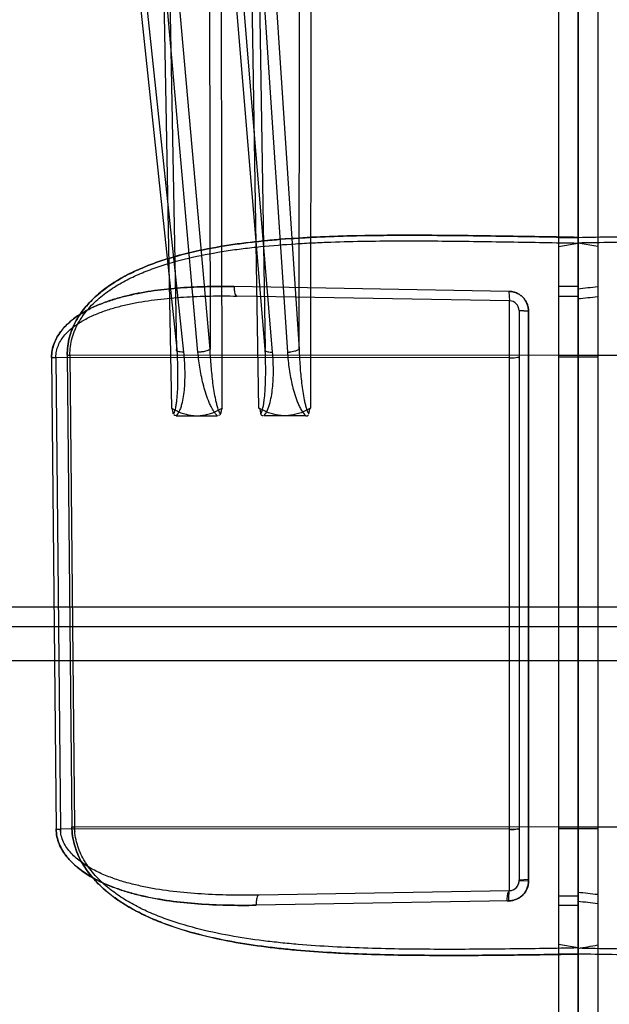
# Model space of a CAD drawing. Header units: millimetres. Extents: x 0 to 297, y 0 to 210.
# Tile 288 of 455: x 142.849 to 143.089, y 159.956 to 160.357. Entities that reach past the tile are written whole.
import ezdxf

# ---------------------------------------------------------------- set-up
doc = ezdxf.new("R2010")
doc.units = ezdxf.units.MM
doc.header["$LTSCALE"] = 16.335
for name, color, linetype in [('INTFCLR_1', 7, 'CONTINUOUS'), ('INTFCLR_144815', 7, 'CONTINUOUS'), ('INTFCLR_72935', 7, 'CONTINUOUS')]:
    doc.layers.add(name, color=color, linetype=linetype)

msp = doc.modelspace()

# ---------------------------------------------------------------- linework, layer by layer
at = {"layer": 'INTFCLR_1', "color": 6, "linetype": 'Continuous'}
for p, q in [((143.076579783, 157.2615719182), (143.0765797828, 160.9695526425)), ((143.068579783, 160.9681420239), (143.068579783, 157.2366977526)), ((143.0765797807, 159.9761374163), (143.0765797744, 159.9762292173))]:
    msp.add_line(p, q, dxfattribs=at)
at = {"layer": 'INTFCLR_1', "color": 9, "linetype": 'Continuous'}
for p, q in [((143.068579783, 160.2678623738), (143.076579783, 160.267916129)), ((143.068579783, 160.2641969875), (143.076579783, 160.2656075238)), ((143.076579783, 160.2479211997), (143.068579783, 160.2479211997)), ((143.076579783, 160.2438053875), (143.068579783, 160.2438053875)), ((143.2834258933, 160.2199799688), (143.076579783, 160.2198421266)), ((143.076579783, 160.2198421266), (143.068579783, 160.2197882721)), ((143.076579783, 160.2191774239), (143.068579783, 160.2191774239)), ((143.076579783, 160.0278421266), (143.068579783, 160.0277882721)), ((143.2815399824, 160.027978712), (143.076579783, 160.0278421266)), ((143.076579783, 160.0271774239), (143.068579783, 160.0271774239)), ((143.076579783, 159.9997450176), (143.068579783, 159.9997450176)), ((143.076579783, 159.9959048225), (143.068579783, 159.9959048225)), ((143.076579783, 159.9786203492), (143.068579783, 159.9800256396)), ((143.076579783, 159.9761374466), (143.068579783, 159.9760835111))]:
    msp.add_line(p, q, dxfattribs=at)
for points, knots in [([(143.0765797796, 160.267916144), (143.0859893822, 160.2680798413), (143.105203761, 160.2684120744), (143.1341301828, 160.2688147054), (143.1584733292, 160.2688082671), (143.1778043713, 160.2683117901), (143.1898104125, 160.2677125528), (143.1993676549, 160.2669954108), (143.2088258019, 160.2660988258), (143.2204969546, 160.2645919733), (143.2342555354, 160.2619506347), (143.2443267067, 160.2591213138), (143.2508466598, 160.2567483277), (143.2551221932, 160.2550280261), (143.2603283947, 160.2525939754), (143.2652996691, 160.2497044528), (143.2690802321, 160.2470646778), (143.272716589, 160.2441718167), (143.2760625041, 160.2408794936), (143.2785881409, 160.2376339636), (143.279906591, 160.2356509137), (143.2811325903, 160.2335769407), (143.2821888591, 160.2313916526), (143.2830450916, 160.2291084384), (143.2841228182, 160.2255680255), (143.2845269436, 160.2224516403), (143.2845028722, 160.2199799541)], [0, 0, 0, 0, 0.1235566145, 0.2523009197, 0.3798114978, 0.4431193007, 0.5061642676, 0.5376099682, 0.5689408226, 0.6308911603, 0.6920327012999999, 0.752745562, 0.7679518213, 0.7831117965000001, 0.8132424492, 0.8433241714, 0.8584671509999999, 0.8737428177, 0.9043052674, 0.9197932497, 0.927658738, 0.9355555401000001, 0.951412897, 0.9594409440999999, 0.9675478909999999, 1, 1, 1, 1]), ([(143.2834258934, 160.2199799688), (143.2834500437, 160.2223381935), (143.2830480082, 160.2253149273), (143.2819817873, 160.2286851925), (143.2811333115, 160.2308624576), (143.2800880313, 160.2329430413), (143.2788763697, 160.2349164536), (143.277568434, 160.2368105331), (143.2750593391, 160.2399128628), (143.2717449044, 160.2430488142), (143.2681453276, 160.2458049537), (143.2643758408, 160.2483372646), (143.259405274, 160.2511122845), (143.2531730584, 160.2539065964), (143.2445929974, 160.2570410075), (143.233476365, 160.2600337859), (143.2220920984, 160.2621249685), (143.2128243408, 160.2634053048), (143.2034115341, 160.264460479), (143.1939200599, 160.2652101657), (143.1843695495, 160.2657345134), (143.1747481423, 160.2661297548), (143.1578431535, 160.2665274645), (143.1336153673, 160.2665090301), (143.1049106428, 160.2661010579), (143.0858834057, 160.2657702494), (143.0765797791, 160.2656075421)], [0, 0, 0, 0, 0.0312892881, 0.03912751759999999, 0.0468991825, 0.06226888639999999, 0.0699343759, 0.0776117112, 0.0927934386, 0.1227942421, 0.1378533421, 0.1529191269, 0.1830069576, 0.2132472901, 0.2434466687, 0.304120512, 0.3657115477, 0.3969032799, 0.4282361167, 0.491366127, 0.5231874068, 0.5551359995, 0.6191214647, 0.74751942, 0.8765456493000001, 1, 1, 1, 1]), ([(143.2826254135, 160.0279787), (143.2826132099, 160.0267357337), (143.2824197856, 160.0242640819), (143.2816467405, 160.0206405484), (143.2804402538, 160.0171671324), (143.2788568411, 160.0138804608), (143.277271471, 160.0113102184), (143.275872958, 160.0093624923), (143.2736804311, 160.0065776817), (143.2699968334, 160.0027797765), (143.2654067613, 159.9991587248), (143.2615392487, 159.9965842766), (143.2575614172, 159.9942076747), (143.2534355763, 159.9920985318), (143.2492064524, 159.9902209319), (143.2427852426, 159.9876241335), (143.2328536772, 159.984458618), (143.2192454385, 159.9813960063), (143.2076854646, 159.9795715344), (143.1983148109, 159.9784423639), (143.1888345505, 159.9775051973), (143.1792940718, 159.9768284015), (143.1697041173, 159.9763468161), (143.1600491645, 159.975977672), (143.1479514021, 159.9756999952), (143.1285645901, 159.9755382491), (143.1047713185, 159.9756951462), (143.0858245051, 159.9759766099), (143.0765797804, 159.9761374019)], [0, 0, 0, 0, 0.0163892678, 0.0325702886, 0.0487253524, 0.0647521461, 0.08057802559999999, 0.0884739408, 0.0963582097, 0.1272986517, 0.1579356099, 0.1732686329, 0.1885347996, 0.219010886, 0.2342855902, 0.2495364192, 0.3103209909, 0.3714319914, 0.4333037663, 0.4645362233, 0.4958712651, 0.5589014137, 0.5906175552, 0.6224723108, 0.6862918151, 0.7501592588, 0.8780901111, 1, 1, 1, 1]), ([(143.0765797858, 159.9786203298), (143.0858541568, 159.9784580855), (143.104786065, 159.9781728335), (143.1332945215, 159.9779735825), (143.1572888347, 159.9782586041), (143.1763526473, 159.9790343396), (143.188196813, 159.9798296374), (143.1976156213, 159.9807139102), (143.2069227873, 159.9817809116), (143.2184035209, 159.9835069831), (143.2319419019, 159.9864138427), (143.2429368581, 159.9897622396), (143.2514170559, 159.9931894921), (143.2575559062, 159.9961927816), (143.262437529, 159.9991227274), (143.2656859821, 160.0014403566), (143.2674914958, 160.0028538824), (143.2701323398, 160.0050588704), (143.2730099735, 160.0078968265), (143.2755096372, 160.0110701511), (143.2768178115, 160.0129978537), (143.278034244, 160.0150005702), (143.2790915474, 160.0171027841), (143.2799600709, 160.019294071), (143.2810587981, 160.0226585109), (143.2815156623, 160.0256233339), (143.2815399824, 160.027978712)], [0, 0, 0, 0, 0.1236520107, 0.2524002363, 0.3800415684, 0.4434824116, 0.5067232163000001, 0.5382592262, 0.5695848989, 0.6316002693, 0.6929430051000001, 0.7540350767, 0.7845233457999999, 0.8147910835, 0.8450516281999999, 0.8602925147, 0.8679595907, 0.8756129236, 0.9061563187, 0.9215891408, 0.9293966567, 0.9371991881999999, 0.9528156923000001, 0.9606889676, 0.9685996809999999, 1, 1, 1, 1])]:
    msp.add_open_spline(points, degree=3, knots=knots, dxfattribs=at)
at = {"layer": 'INTFCLR_144815', "color": 9, "linetype": 'Continuous'}
for p, q in [((142.8809024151, 160.55256341), (142.9159634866, 160.2211820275)), ((142.9218831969, 160.2211820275), (142.892353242, 160.55256341)), ((142.9522630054, 160.2211820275), (142.9245970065, 160.55256341)), ((142.936264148, 160.55256341), (142.9582945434, 160.2211820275)), ((142.8784470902, 160.551333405), (142.9132478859, 160.2224120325)), ((142.9268177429, 160.2224120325), (142.8975070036, 160.551333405)), ((142.9492193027, 160.2224120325), (142.9217586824, 160.551333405)), ((142.9411786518, 160.551333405), (142.9630455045, 160.2224120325)), ((142.9046752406, 160.547577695), (142.911114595, 160.1984476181)), ((142.9132478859, 160.2224120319), (142.9072345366, 160.5474730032)), ((142.9466932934, 160.1984475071), (142.9410168, 160.5475776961)), ((142.9439158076, 160.5474730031), (142.9492193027, 160.2224120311)), ((142.9630455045, 160.2224120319), (142.9632701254, 160.5474730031)), ((142.9679671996, 160.547577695), (142.967746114, 160.1984476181)), ((142.9262439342, 160.5397521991), (142.9268177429, 160.2224120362)), ((142.9317772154, 160.1984476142), (142.9311404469, 160.5398568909)), ((143.428315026, 160.117378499), (142.5728823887, 160.1173784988)), ((142.5808811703, 160.1095181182), (143.4225953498, 160.1095181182))]:
    msp.add_line(p, q, dxfattribs=at)
at = {"layer": 'INTFCLR_144815', "color": 6, "linetype": 'Continuous'}
for p, q in [((142.9130380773, 160.1952984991), (142.9298536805, 160.195298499)), ((142.9657862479, 160.1952984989), (142.9486529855, 160.1952984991)), ((143.4493093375, 160.0954764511), (142.5494605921, 160.0954764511))]:
    msp.add_line(p, q, dxfattribs=at)
at = {"layer": 'INTFCLR_144815', "color": 9, "linetype": 'Continuous'}
msp.add_arc((142.9583884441, 160.2337741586), 0.0125924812, 269.5727478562, 273.4622230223, dxfattribs=at)
for points, knots in [([(142.9132478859, 160.2224120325), (142.9133913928, 160.2200947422), (142.9135443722, 160.2166193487), (142.9136088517, 160.2119957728), (142.9135773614, 160.2085601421), (142.9134508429, 160.2051636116), (142.9132380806, 160.2023690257), (142.9129727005, 160.2001758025), (142.9126288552, 160.1982449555), (142.9123050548, 160.1968134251), (142.9118348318, 160.1960630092)], [0, 0, 0, 0, 0.2624034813, 0.3930493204, 0.5225751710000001, 0.6506910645, 0.7770700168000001, 0.8394037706, 0.899912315, 1, 1, 1, 1]), ([(142.9159634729, 160.2211820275), (142.9162068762, 160.218881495), (142.9164487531, 160.2154217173), (142.9164916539, 160.2108153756), (142.9163648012, 160.2073908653), (142.9160462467, 160.2040007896), (142.9155698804, 160.2012111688), (142.9149898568, 160.1990294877), (142.9143203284, 160.1971783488), (142.9136232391, 160.1959115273), (142.9130380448, 160.1952984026)], [0, 0, 0, 0, 0.2617045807, 0.3918493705, 0.5210039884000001, 0.6492004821, 0.776798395, 0.8407099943, 0.9041171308, 1, 1, 1, 1]), ([(142.9159634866, 160.2211820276), (142.9155204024, 160.2211783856), (142.9147894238, 160.2212070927), (142.9138803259, 160.2214006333), (142.9133005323, 160.2216271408), (142.9130164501, 160.2220613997), (142.9131649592, 160.2223165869), (142.9132478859, 160.2224120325)], [0, 0, 0, 0, 0.3747017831, 0.6146906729, 0.7852731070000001, 0.8930787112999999, 1, 1, 1, 1]), ([(142.9159634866, 160.2211820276), (142.9155204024, 160.2211783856), (142.9147894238, 160.2212070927), (142.9138803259, 160.2214006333), (142.9133005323, 160.2216271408), (142.9130164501, 160.2220613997), (142.9131649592, 160.2223165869), (142.9132478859, 160.2224120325)], [0, 0, 0, 0, 0.3747017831, 0.6146906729, 0.7852731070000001, 0.8930787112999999, 1, 1, 1, 1]), ([(142.9268177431, 160.2224120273), (142.9263532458, 160.2218874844), (142.9250621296, 160.2215372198), (142.9234052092, 160.2212292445), (142.9223787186, 160.221177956), (142.9218831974, 160.2211820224)], [0, 0, 0, 0, 0.4077906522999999, 0.7115860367, 1, 1, 1, 1]), ([(142.9298534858, 160.1952986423), (142.9287041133, 160.1962978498), (142.9275741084, 160.1981844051), (142.9261821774, 160.2011741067), (142.9251587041, 160.2039718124), (142.9238494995, 160.2084972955), (142.9226722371, 160.2142350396), (142.9220894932, 160.2188671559), (142.921883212, 160.2211820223)], [0, 0, 0, 0, 0.1663170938, 0.2317517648, 0.3614325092, 0.4906053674, 0.7462034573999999, 1, 1, 1, 1]), ([(142.9310567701, 160.1960633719), (142.9305159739, 160.1968005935), (142.9300339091, 160.1982232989), (142.9294819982, 160.2001580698), (142.9289805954, 160.202347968), (142.9284661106, 160.205148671), (142.9278078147, 160.2097048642), (142.9272159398, 160.2154647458), (142.9269226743, 160.220092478), (142.9268177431, 160.2224120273)], [0, 0, 0, 0, 0.1022075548, 0.1634147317, 0.2259665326, 0.3529520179, 0.4817713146, 0.7404393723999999, 1, 1, 1, 1]), ([(142.9474271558, 160.1960633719), (142.9479112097, 160.1968068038), (142.9482633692, 160.1982342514), (142.9486389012, 160.2001608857), (142.9489395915, 160.2023529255), (142.9491950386, 160.2051545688), (142.9494288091, 160.2097147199), (142.9494791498, 160.2154780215), (142.9493344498, 160.2200965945), (142.949219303, 160.2224120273)], [0, 0, 0, 0, 0.1001607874, 0.1607358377, 0.222875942, 0.3495061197, 0.4784235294, 0.7382545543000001, 1, 1, 1, 1]), ([(142.9486531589, 160.1952986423), (142.949653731, 160.196301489), (142.9504821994, 160.1982134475), (142.9513729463, 160.201186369), (142.9519279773, 160.2039909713), (142.9524732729, 160.20853019), (142.9526691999, 160.2142825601), (142.9524550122, 160.2188820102), (142.9522629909, 160.2211820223)], [0, 0, 0, 0, 0.1598204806, 0.2237984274, 0.3519341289, 0.4809963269, 0.7396162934, 1, 1, 1, 1]), ([(142.949219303, 160.2224120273), (142.9491335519, 160.2222833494), (142.9491052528, 160.2218863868), (142.9496391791, 160.2215551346), (142.9506539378, 160.2212303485), (142.9515970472, 160.2211766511), (142.9522630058, 160.2211820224)], [0, 0, 0, 0, 0.12475423, 0.2585643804, 0.4627015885, 1, 1, 1, 1]), ([(142.9582945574, 160.2211820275), (142.9584484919, 160.2188665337), (142.9588081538, 160.2153938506), (142.9595656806, 160.2108015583), (142.960293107, 160.2073744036), (142.9612108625, 160.2039796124), (142.9621829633, 160.2011946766), (142.9631516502, 160.1990204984), (142.9641644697, 160.1971575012), (142.96508887, 160.1959065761), (142.9657862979, 160.1952984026)], [0, 0, 0, 0, 0.2543163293, 0.38211097, 0.5099607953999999, 0.6381010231, 0.7672763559, 0.8328131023, 0.8985899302, 1, 1, 1, 1]), ([(142.9630455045, 160.2224120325), (142.9629044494, 160.2222056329), (142.9623177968, 160.221836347), (142.9610096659, 160.2214062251), (142.9598719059, 160.2212479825), (142.9591489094, 160.2212046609)], [0, 0, 0, 0, 0.1805237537, 0.4769802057, 1, 1, 1, 1]), ([(142.9630455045, 160.2224120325), (142.96312147, 160.2200906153), (142.9632990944, 160.2166116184), (142.9636763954, 160.2119918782), (142.9640380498, 160.208555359), (142.9644931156, 160.205157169), (142.9649779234, 160.2023634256), (142.9654589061, 160.2001722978), (142.9659962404, 160.1982310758), (142.966469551, 160.1968016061), (142.9670122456, 160.1960630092)], [0, 0, 0, 0, 0.2599785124, 0.3897898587, 0.5187808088, 0.6467276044, 0.7734346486, 0.8362030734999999, 0.8974105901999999, 1, 1, 1, 1])]:
    msp.add_open_spline(points, degree=3, knots=knots, dxfattribs=at)
at = {"layer": 'INTFCLR_144815', "color": 7, "linetype": 'Continuous'}
for points, knots in [([(142.9111145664, 160.1984476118), (142.9118392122, 160.1980093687), (142.9132625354, 160.197225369), (142.91541848, 160.1963271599), (142.917487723, 160.1957204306), (142.9194849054, 160.1953747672), (142.9207998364, 160.1952969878), (142.9214458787, 160.1952984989)], [0, 0, 0, 0, 0.2323522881, 0.4449874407, 0.6395497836, 0.8227449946, 1, 1, 1, 1]), ([(142.9111145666, 160.1984476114), (142.911839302, 160.1980093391), (142.9132627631, 160.1972252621), (142.915418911, 160.1963270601), (142.9174882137, 160.1957203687), (142.9194852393, 160.1953747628), (142.9207999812, 160.1952969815), (142.9214458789, 160.195298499)], [0, 0, 0, 0, 0.2323778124, 0.44503119, 0.6396008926, 0.8227844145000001, 1, 1, 1, 1]), ([(142.9214458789, 160.195298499), (142.922103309, 160.19529787), (142.9234337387, 160.1953766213), (142.9254424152, 160.1957295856), (142.9274995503, 160.1963376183), (142.9296406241, 160.1972311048), (142.9310522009, 160.1980105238), (142.9317771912, 160.1984476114)], [0, 0, 0, 0, 0.180379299, 0.3646876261, 0.5584195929, 0.7677303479, 1, 1, 1, 1]), ([(142.9572196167, 160.195298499), (142.9565498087, 160.19529787), (142.9551947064, 160.1953765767), (142.9531485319, 160.1957293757), (142.9510529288, 160.196337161), (142.9488717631, 160.1972303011), (142.9474323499, 160.1980102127), (142.9466931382, 160.1984476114)], [0, 0, 0, 0, 0.1807180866, 0.365283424, 0.5591086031, 0.7682572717, 1, 1, 1, 1]), ([(142.9677460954, 160.1984476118), (142.9670072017, 160.1980090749), (142.9655558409, 160.1972245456), (142.963359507, 160.1963266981), (142.9612516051, 160.1957202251), (142.9592171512, 160.195374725), (142.9578778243, 160.1952969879), (142.9572196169, 160.1952984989)], [0, 0, 0, 0, 0.2318252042, 0.4442981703, 0.6389583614, 0.8224116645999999, 1, 1, 1, 1]), ([(142.9677460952, 160.1984476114), (142.9670071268, 160.1980090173), (142.9655556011, 160.1972244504), (142.9633590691, 160.1963265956), (142.9612511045, 160.195720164), (142.959216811, 160.1953747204), (142.9578776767, 160.1952969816), (142.9572196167, 160.195298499)], [0, 0, 0, 0, 0.2318507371, 0.4443420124, 0.6390096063, 0.8224511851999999, 1, 1, 1, 1])]:
    msp.add_open_spline(points, degree=3, knots=knots, dxfattribs=at)
at = {"layer": 'INTFCLR_144815', "color": 6, "linetype": 'Continuous'}
for points, knots in [([(142.9118347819, 160.1960632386), (142.9117653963, 160.1964760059), (142.9115672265, 160.1972309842), (142.9114695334, 160.1982311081), (142.9111145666, 160.1984476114)], [0, 0, 0, 0, 0.5016635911, 1, 1, 1, 1]), ([(142.9317771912, 160.1984476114), (142.9314732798, 160.1982622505), (142.9313334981, 160.1972872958), (142.9311363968, 160.1965356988), (142.9310569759, 160.1960632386)], [0, 0, 0, 0, 0.4262871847, 1, 1, 1, 1]), ([(142.9466931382, 160.1984476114), (142.9469993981, 160.1982639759), (142.9471471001, 160.1972881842), (142.9473460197, 160.1965358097), (142.947426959, 160.1960632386)], [0, 0, 0, 0, 0.4268678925, 1, 1, 1, 1]), ([(142.9670122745, 160.1960632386), (142.9670829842, 160.1964760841), (142.9672832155, 160.1972315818), (142.9673883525, 160.1982334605), (142.9677460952, 160.1984476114)], [0, 0, 0, 0, 0.5011458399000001, 1, 1, 1, 1])]:
    msp.add_open_spline(points, degree=3, knots=knots, dxfattribs=at)
for points in [[(142.9310569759, 160.1960632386), (142.9309985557, 160.1957154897), (142.9306358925, 160.1953418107), (142.9302832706, 160.1953418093)], [(142.947426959, 160.1960632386), (142.9474870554, 160.1957121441), (142.9478590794, 160.1953418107), (142.9482152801, 160.1953418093)], [(142.9130380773, 160.195298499), (142.9126645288, 160.1952985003), (142.9120504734, 160.1953231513), (142.9119886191, 160.1956915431)], [(142.9657862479, 160.195298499), (142.966141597, 160.1952985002), (142.9667400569, 160.1952780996), (142.9667999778, 160.1956283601)]]:
    msp.add_open_spline(points, degree=3, dxfattribs=at)
at = {"layer": 'INTFCLR_72935', "color": 6, "linetype": 'Continuous'}
for p, q in [((143.0765797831, 160.9695526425), (143.0765791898, 157.2352871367)), ((143.084579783, 160.9681420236), (143.084579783, 157.2366977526)), ((143.0484808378, 160.2459477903), (142.9365557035, 160.2478724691))]:
    msp.add_line(p, q, dxfattribs=at)
at = {"layer": 'INTFCLR_72935', "color": 9, "linetype": 'Continuous'}
for p, q in [((143.084579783, 160.2641995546), (143.076579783, 160.2656101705)), ((143.0486495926, 160.2420940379), (142.9376745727, 160.2440311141)), ((143.0484807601, 160.245940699), (143.0486496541, 160.2420976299)), ((143.0486495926, 160.0019568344), (143.0486495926, 160.2420940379)), ((143.052579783, 160.2380946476), (143.056408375, 160.2379419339)), ((143.052579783, 160.2380946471), (143.0525797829, 160.0059562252)), ((143.056408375, 160.2379419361), (143.052579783, 160.2380946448)), ((143.0564050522, 160.0058035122), (143.056408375, 160.2379419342)), ((143.056408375, 160.2379419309), (143.0564050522, 160.0058035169)), ((142.8686566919, 160.2199799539), (142.8705341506, 160.0279786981)), ((142.8697336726, 160.2199799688), (142.8716195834, 160.0279787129)), ((143.076579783, 160.2198421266), (142.8697336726, 160.2199799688)), ((142.86229667, 160.2190673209), (142.8641240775, 160.0270660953)), ((143.0486495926, 160.2189443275), (142.8640505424, 160.2190673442)), ((142.8640505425, 160.2190673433), (142.8658910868, 160.0270661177)), ((143.084579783, 160.2197882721), (143.076579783, 160.2198421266)), ((143.084579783, 160.2191774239), (143.076579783, 160.2191507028)), ((143.076579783, 160.0278421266), (142.8716195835, 160.027978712)), ((143.084579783, 160.0277882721), (143.076579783, 160.0278421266)), ((143.0486495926, 160.0269443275), (142.8658910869, 160.0270661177)), ((143.084579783, 160.0271774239), (143.076579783, 160.0271507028)), ((143.0564050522, 160.0058035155), (143.052579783, 160.0059562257)), ((143.0486495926, 160.0019568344), (142.9466278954, 160.0001760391)), ((143.0484758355, 159.9978047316), (142.9455620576, 159.9960239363))]:
    msp.add_line(p, q, dxfattribs=at)
at = {"layer": 'INTFCLR_72935', "color": 7, "linetype": 'Continuous'}
for p, q in [((143.0564050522, 160.0058035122), (143.052579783, 160.0059562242)), ((143.0525984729, 160.006342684), (143.056442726, 160.0065764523))]:
    msp.add_line(p, q, dxfattribs=at)
at = {"layer": 'INTFCLR_72935', "color": 9, "linetype": 'Continuous'}
for centre, radius, start, end in [((143.2736619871, 158.485652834), 1.7722239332, 96.12466149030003, 96.38484953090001), ((143.048579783, 160.2380946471), 0.004, 0, 89.0000000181), ((143.3052513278, 158.1324820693), 2.1227014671, 95.9671288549, 96.1842840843), ((142.8691944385, 160.2755898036), 0.0556124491, 269.4459677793, 270.5555648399), ((142.8631723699, 160.3123099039), 0.093246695, 269.461915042, 270.5396044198), ((142.8710761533, 160.0834711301), 0.05549507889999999, 269.4404015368, 270.5610722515), ((142.8968914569, 160.0282423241), 0.0252732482, 180.5976333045, 185.0322686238), ((142.8650063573, 160.1201314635), 0.0930695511, 269.456839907, 270.5446682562), ((142.8778443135, 160.0271996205), 0.0119539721, 180.6398964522, 185.637243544), ((143.048579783, 160.0059562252), 0.004, 270.9999999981, 360), ((143.3196983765, 162.1147687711), 2.12732258, 263.4376802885, 263.6545208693), ((143.2849823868, 161.7361983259), 1.7509371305, 263.1642527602, 263.4278386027)]:
    msp.add_arc(centre, radius, start, end, dxfattribs=at)
at = {"layer": 'INTFCLR_72935', "color": 6, "linetype": 'Continuous'}
for centre, radius, start, end in [((142.8222682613, 161.4807722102), 1.5236685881, 279.6080554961, 279.9133052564), ((142.8222738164, 161.4807399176), 1.5236358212, 279.6080522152, 279.9133085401)]:
    msp.add_arc(centre, radius, start, end, dxfattribs=at)
at = {"layer": 'INTFCLR_72935', "color": 9, "linetype": 'Continuous'}
for points, knots in [([(143.0765797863, 160.267916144), (143.0671701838, 160.2680798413), (143.0479558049, 160.2684120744), (143.0190293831, 160.2688147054), (142.9946862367, 160.2688082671), (142.9753551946, 160.2683117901), (142.9633491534, 160.2677125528), (142.953791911, 160.2669954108), (142.944333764, 160.2660988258), (142.9326626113, 160.2645919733), (142.9189040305, 160.2619506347), (142.9088328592, 160.2591213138), (142.9023129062, 160.2567483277), (142.8980373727, 160.2550280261), (142.8928311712, 160.2525939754), (142.8878598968, 160.2497044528), (142.8840793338, 160.2470646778), (142.8804429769, 160.2441718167), (142.8770970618, 160.2408794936), (142.874571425, 160.2376339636), (142.8732529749, 160.2356509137), (142.8720269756, 160.2335769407), (142.8709707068, 160.2313916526), (142.8701144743, 160.2291084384), (142.8690367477, 160.2255680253), (142.8686326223, 160.22245164), (142.8686566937, 160.2199799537)], [0, 0, 0, 0, 0.1235566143, 0.2523009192, 0.3798114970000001, 0.4431192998, 0.5061642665, 0.5376099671, 0.5689408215, 0.630891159, 0.6920326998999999, 0.7527455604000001, 0.7679518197, 0.783111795, 0.8132424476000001, 0.8433241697, 0.8584671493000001, 0.8737428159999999, 0.9043052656, 0.9197932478, 0.9276587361, 0.9355555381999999, 0.9514128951, 0.9594409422, 0.9675478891, 1, 1, 1, 1]), ([(142.8686566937, 160.2199799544), (142.8686326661, 160.2224471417), (142.8690352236, 160.2255577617), (142.8701090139, 160.2290920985), (142.8709613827, 160.2313694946), (142.8720119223, 160.2335479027), (142.8732313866, 160.2356163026), (142.8745452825, 160.2375979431), (142.8770614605, 160.2408393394), (142.8803939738, 160.2441271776), (142.8840190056, 160.2470197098), (142.8878058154, 160.2496712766), (142.8928009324, 160.2525795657), (142.8990693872, 160.2555114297), (142.9076922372, 160.2587988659), (142.918868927, 160.2619427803), (142.9303216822, 160.2641438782), (142.9396420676, 160.2654930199), (142.9491051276, 160.2666061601), (142.9586484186, 160.2673996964), (142.9682511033, 160.2679572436), (142.9779242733, 160.2683795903), (142.9949202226, 160.268810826), (143.0192789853, 160.2688122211), (143.0481243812, 160.2684090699), (143.0672400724, 160.2680786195), (143.076579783, 160.2679161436)], [0, 0, 0, 0, 0.03239303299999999, 0.040485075, 0.0484957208, 0.0642961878, 0.0721540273, 0.0800088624, 0.0954979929, 0.1259507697, 0.1411703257, 0.1563601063, 0.1866066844, 0.2169163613, 0.2471208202, 0.3076788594, 0.3690540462, 0.4001153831, 0.4313080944, 0.4941378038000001, 0.5258022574, 0.5575911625, 0.6212527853, 0.7489948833, 0.8773611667, 1, 1, 1, 1]), ([(142.8697336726, 160.2199799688), (142.8697095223, 160.2223381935), (142.8701115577, 160.2253149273), (142.8711777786, 160.2286851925), (142.8720262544, 160.2308624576), (142.8730715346, 160.2329430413), (142.8742831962, 160.2349164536), (142.875591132, 160.2368105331), (142.8781002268, 160.2399128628), (142.8814146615, 160.2430488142), (142.8850142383, 160.2458049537), (142.8887837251, 160.2483372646), (142.8937542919, 160.2511122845), (142.8999865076, 160.2539065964), (142.9085665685, 160.2570410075), (142.9196832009, 160.2600337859), (142.9310674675, 160.2621249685), (142.9403352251, 160.2634053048), (142.9497480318, 160.264460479), (142.959239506, 160.2652101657), (142.9687900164, 160.2657345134), (142.9784114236, 160.2661297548), (142.9953164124, 160.2665274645), (143.0195441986, 160.2665090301), (143.0482489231, 160.2661010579), (143.0672761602, 160.2657702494), (143.0765797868, 160.2656075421)], [0, 0, 0, 0, 0.0312892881, 0.03912751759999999, 0.0468991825, 0.06226888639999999, 0.0699343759, 0.0776117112, 0.0927934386, 0.1227942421, 0.1378533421, 0.1529191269, 0.1830069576, 0.2132472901, 0.2434466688, 0.304120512, 0.3657115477, 0.3969032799, 0.4282361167, 0.491366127, 0.5231874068, 0.5551359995, 0.6191214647, 0.74751942, 0.8765456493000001, 1, 1, 1, 1]), ([(142.9365556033, 160.2478778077), (142.9329065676, 160.2479409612), (142.9256501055, 160.2479415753), (142.9148336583, 160.2474637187), (142.9041601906, 160.2463789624), (142.8953911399, 160.2448114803), (142.8885220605, 160.2430126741), (142.8843106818, 160.241615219), (142.8810208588, 160.2403023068), (142.8778033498, 160.2388490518), (142.8739251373, 160.2367363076), (142.8703316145, 160.23412896), (142.8677314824, 160.2316661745), (142.865947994, 160.229582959), (142.8644132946, 160.2272613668), (142.863218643, 160.2247119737), (142.8624526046, 160.2219535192), (142.8622874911, 160.2200354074), (142.86229667, 160.2190673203)], [0, 0, 0, 0, 0.1267344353, 0.2519146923, 0.3758166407, 0.4990558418, 0.5607759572, 0.6222703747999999, 0.6529930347, 0.6837437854, 0.7448341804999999, 0.8060486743, 0.8372678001, 0.8690228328, 0.9010716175, 0.9336231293, 0.96638095, 1, 1, 1, 1]), ([(142.86229667, 160.2190673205), (142.8622876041, 160.2200235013), (142.8624498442, 160.2219350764), (142.8632085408, 160.2246852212), (142.8644003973, 160.227237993), (142.8659242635, 160.2295506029), (142.8676963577, 160.2316284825), (142.8696537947, 160.2334909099), (142.8717530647, 160.2351605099), (142.8746853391, 160.2371499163), (142.8777893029, 160.23884185), (142.8810015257, 160.2402939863), (142.8842809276, 160.2416042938), (142.8884701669, 160.2429966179), (142.8953052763, 160.2447921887), (142.9040613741, 160.2463657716), (142.9147583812, 160.2474594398), (142.9256170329, 160.2479414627), (142.9328997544, 160.2479410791), (142.9365556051, 160.2478778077)], [0, 0, 0, 0, 0.0332041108, 0.0661540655, 0.09856957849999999, 0.1306272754, 0.1620360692, 0.1931979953, 0.2243061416, 0.2550690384, 0.3161524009, 0.3467425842, 0.3774566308, 0.4387422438, 0.4998899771, 0.6227319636, 0.7471850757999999, 0.8730344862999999, 1, 1, 1, 1]), ([(142.8640505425, 160.219067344), (142.8640415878, 160.2199020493), (142.8642038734, 160.2215797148), (142.8649605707, 160.2239842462), (142.86614746, 160.226209), (142.8676586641, 160.2282218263), (142.8694165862, 160.230026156), (142.8713531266, 160.2316477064), (142.8734343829, 160.2330955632), (142.8763483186, 160.2348301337), (142.8794222, 160.2362950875), (142.8825978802, 160.2375500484), (142.8858527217, 160.2386875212), (142.8900087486, 160.2398896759), (142.8967898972, 160.2414410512), (142.9054700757, 160.2427873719), (142.9160683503, 160.2437125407), (142.926830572, 160.2441068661), (142.934049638, 160.244083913), (142.9376743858, 160.244020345)], [0, 0, 0, 0, 0.0299781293, 0.0599916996, 0.0899615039, 0.1200975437, 0.1500869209, 0.1802362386, 0.210672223, 0.2410371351, 0.301944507, 0.3326775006, 0.3636503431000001, 0.4257333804, 0.48792983, 0.6133735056, 0.7407997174, 0.8698060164, 1, 1, 1, 1]), ([(142.9365556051, 160.2478778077), (142.9365529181, 160.2474017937), (142.9366234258, 160.246287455), (142.9368011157, 160.2450209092), (142.9373771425, 160.2440259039), (142.9376743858, 160.244020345)], [0, 0, 0, 0, 0.3430280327, 0.7857646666, 1, 1, 1, 1]), ([(143.048480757, 160.245940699), (143.0490012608, 160.2459316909), (143.0500446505, 160.2458130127), (143.0515423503, 160.2453396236), (143.0529226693, 160.2445875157), (143.0541291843, 160.2435865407), (143.0551197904, 160.2423714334), (143.0558547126, 160.2409905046), (143.0563067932, 160.2394949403), (143.0564083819, 160.2384582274), (143.056408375, 160.2379419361)], [0, 0, 0, 0, 0.1253428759, 0.2510117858, 0.3759519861, 0.5014663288, 0.6260963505, 0.7510692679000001, 0.8756901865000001, 1, 1, 1, 1]), ([(143.056408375, 160.2379419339), (143.0564083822, 160.2384586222), (143.0563065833, 160.2394967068), (143.0558542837, 160.2409911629), (143.0551186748, 160.2423731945), (143.0541293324, 160.2435863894), (143.0529209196, 160.2445886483), (143.0515416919, 160.2453400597), (143.0500428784, 160.2458132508), (143.0490008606, 160.2459316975), (143.0484807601, 160.245940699)], [0, 0, 0, 0, 0.1244054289, 0.2492602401, 0.3736517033, 0.4989701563, 0.6237950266, 0.7493186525, 0.8747542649, 1, 1, 1, 1]), ([(143.0486495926, 160.2189443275), (143.0493064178, 160.2189438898), (143.0502916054, 160.2186500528), (143.052579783, 160.2194463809), (143.052579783, 160.2187916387)], [0, 0, 0, 0, 0.5007941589, 1, 1, 1, 1]), ([(143.0765797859, 159.9761374), (143.0672682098, 159.9759754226), (143.0482456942, 159.9756927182), (143.0195934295, 159.9755082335), (142.9954658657, 159.9758275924), (142.9762966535, 159.9766568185), (142.9643870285, 159.9775002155), (142.9549166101, 159.9784345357), (142.9455564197, 159.9795602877), (142.9340080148, 159.9813786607), (142.9203898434, 159.9844356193), (142.909335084, 159.987951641), (142.9008127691, 159.9915450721), (142.8946382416, 159.9946954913), (142.8897326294, 159.9977655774), (142.8864710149, 160.000190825), (142.8846566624, 160.0016709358), (142.8819957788, 160.0039858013), (142.879100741, 160.0069627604), (142.8765939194, 160.0102786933), (142.8752799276, 160.0122956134), (142.8740559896, 160.0143945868), (142.8729935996, 160.0165956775), (142.8721213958, 160.0188878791), (142.8710153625, 160.0224163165), (142.8705583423, 160.0255149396), (142.8705341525, 160.0279786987)], [0, 0, 0, 0, 0.1227993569, 0.2508525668, 0.3778081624, 0.4409136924, 0.5038294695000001, 0.5352095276, 0.5663863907, 0.6281343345, 0.689273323, 0.7502731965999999, 0.7807844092, 0.8111421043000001, 0.8415834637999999, 0.8569595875, 0.8647078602, 0.8724518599, 0.9034658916, 0.9192113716, 0.9271979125, 0.9351937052, 0.9512399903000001, 0.9593503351, 0.9675117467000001, 1, 1, 1, 1]), ([(142.8705341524, 160.027978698), (142.87054647, 160.0267357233), (142.8707392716, 160.0242640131), (142.8715124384, 160.0206404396), (142.8727194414, 160.0171672), (142.8743038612, 160.0138810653), (142.8762012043, 160.0108001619), (142.8790633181, 160.0070103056), (142.8831611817, 160.0027786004), (142.8877522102, 159.9991576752), (142.8916200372, 159.9965837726), (142.8955987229, 159.9942086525), (142.8997232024, 159.9920968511), (142.9039534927, 159.990221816), (142.9103740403, 159.9876235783), (142.9203062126, 159.9844598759), (142.9339139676, 159.9813953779), (142.9454748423, 159.9795771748), (142.9548449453, 159.9784444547), (142.9643246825, 159.9775015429), (142.9738655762, 159.9768294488), (142.9834555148, 159.9763484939), (142.9931102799, 159.9759740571), (143.0052082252, 159.9757028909), (143.0245949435, 159.9755368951), (143.0483882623, 159.9756953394), (143.0673350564, 159.9759768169), (143.076579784, 159.9761374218)], [0, 0, 0, 0, 0.0163894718, 0.0325708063, 0.04872581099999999, 0.0647522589, 0.0805785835, 0.0963540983, 0.1272955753, 0.1579331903, 0.1732661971, 0.1885321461, 0.2190087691, 0.2342832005, 0.2495341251, 0.3103187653, 0.3714297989, 0.4333009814, 0.4645335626, 0.4958689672, 0.5588993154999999, 0.5906155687, 0.6224705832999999, 0.6862903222, 0.7501580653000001, 0.8780895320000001, 1, 1, 1, 1]), ([(143.0765797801, 159.9786203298), (143.0673054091, 159.9784580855), (143.048373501, 159.9781728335), (143.0198650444, 159.9779735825), (142.9958707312, 159.9782586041), (142.9768069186, 159.9790343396), (142.964962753, 159.9798296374), (142.9555439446, 159.9807139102), (142.9462367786, 159.9817809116), (142.934756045, 159.9835069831), (142.921217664, 159.9864138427), (142.9102227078, 159.9897622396), (142.90174251, 159.9931894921), (142.8956036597, 159.9961927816), (142.8907220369, 159.9991227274), (142.8874735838, 160.0014403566), (142.8856680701, 160.0028538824), (142.8830272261, 160.0050588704), (142.8801495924, 160.0078968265), (142.8776499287, 160.0110701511), (142.8763417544, 160.0129978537), (142.8751253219, 160.0150005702), (142.8740680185, 160.0171027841), (142.873199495, 160.019294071), (142.8721007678, 160.0226585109), (142.8716439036, 160.0256233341), (142.8716195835, 160.0279787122)], [0, 0, 0, 0, 0.1236520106, 0.2524002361, 0.380041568, 0.4434824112, 0.5067232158, 0.5382592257, 0.5695848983, 0.6316002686, 0.6929430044, 0.7540350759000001, 0.784523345, 0.8147910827, 0.8450516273, 0.8602925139, 0.8679595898, 0.8756129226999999, 0.9061563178, 0.9215891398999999, 0.9293966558, 0.9371991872, 0.9528156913, 0.9606889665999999, 0.96859968, 1, 1, 1, 1]), ([(142.8641240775, 160.0270660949), (142.8641339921, 160.0260283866), (142.8643653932, 160.0239512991), (142.8652920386, 160.0209844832), (142.8666887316, 160.0182407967), (142.8684347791, 160.0157609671), (142.8704382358, 160.0135339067), (142.8726300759, 160.0115378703), (142.8749653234, 160.0097467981), (142.8782111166, 160.0076109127), (142.8824794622, 160.0053379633), (142.8869339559, 160.0034863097), (142.8905745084, 160.0022125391), (142.8942552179, 160.0010664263), (142.9007780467, 159.9993669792), (142.9102979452, 159.9976628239), (142.921912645, 159.9964767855), (142.9336919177, 159.995954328), (142.9415952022, 159.9959552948), (142.9455620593, 159.9960239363)], [0, 0, 0, 0, 0.0330716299, 0.0660852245, 0.0985391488, 0.1307900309, 0.162465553, 0.193818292, 0.2251345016, 0.2561583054, 0.317558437, 0.3789041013, 0.4097131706, 0.4404524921, 0.5017351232, 0.6244039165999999, 0.7482063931, 0.8735636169, 1, 1, 1, 1]), ([(142.9455620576, 159.9960239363), (142.9416069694, 159.9959554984), (142.9337433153, 159.9959541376), (142.9220235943, 159.9964703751), (142.9104618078, 159.9976415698), (142.9009622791, 159.9993283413), (142.8944356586, 160.00101559), (142.8907412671, 160.0021575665), (142.8870752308, 160.003431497), (142.8834788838, 160.0049176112), (142.8799997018, 160.0066580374), (142.8766187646, 160.0085872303), (142.8734111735, 160.0108358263), (142.8704949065, 160.0134767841), (142.8684777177, 160.0157064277), (142.866711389, 160.018201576), (142.865304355, 160.0209527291), (142.8643682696, 160.0239352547), (142.8641340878, 160.0260183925), (142.8641240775, 160.0270660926)], [0, 0, 0, 0, 0.1260635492, 0.2505358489, 0.3737017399, 0.4961788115, 0.5575658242, 0.5884176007, 0.6193880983, 0.6812362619, 0.712249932, 0.7433084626, 0.8052576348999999, 0.8365705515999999, 0.8685396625, 0.9008859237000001, 0.9337247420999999, 0.9666093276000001, 1, 1, 1, 1]), ([(142.9466278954, 160.0001760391), (142.9427070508, 160.0001076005), (142.9349133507, 160.0000881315), (142.9232994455, 160.0005087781), (142.911845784, 160.0014997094), (142.9024299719, 160.0029438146), (142.8959499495, 160.0044011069), (142.8922850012, 160.0053896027), (142.8886566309, 160.006488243), (142.8850946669, 160.0077759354), (142.8816390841, 160.0092873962), (142.8783008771, 160.0109557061), (142.8751227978, 160.0129005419), (142.8722235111, 160.0152112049), (142.8702233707, 160.0171472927), (142.8684681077, 160.0193155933), (142.8670745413, 160.021716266), (142.8661370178, 160.024320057), (142.8658962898, 160.0261508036), (142.8658910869, 160.0270661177)], [0, 0, 0, 0, 0.1291705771, 0.2566665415, 0.3826840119, 0.5076753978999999, 0.570087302, 0.6013656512, 0.6326921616, 0.6949501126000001, 0.7259767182, 0.7568792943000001, 0.8178552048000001, 0.8482296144, 0.8788541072, 0.9093741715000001, 0.9398355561, 0.9698494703, 1, 1, 1, 1]), ([(143.0486495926, 160.0269443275), (143.0493064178, 160.0269438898), (143.0502916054, 160.0266500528), (143.0525797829, 160.0274463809), (143.052579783, 160.0267916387)], [0, 0, 0, 0, 0.5007941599, 1, 1, 1, 1]), ([(143.052579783, 160.0267916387), (143.052579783, 160.0272596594), (143.0503872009, 160.026580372), (143.0494933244, 160.0269437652), (143.0486495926, 160.0269443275)], [0, 0, 0, 0, 0.3567903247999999, 1, 1, 1, 1]), ([(142.9466278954, 160.0001760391), (142.9463181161, 160.0001706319), (142.9457532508, 159.9990557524), (142.9455975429, 159.9977261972), (142.9455485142, 159.9965270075), (142.9455620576, 159.9960239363)], [0, 0, 0, 0, 0.2096948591, 0.6593910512, 1, 1, 1, 1]), ([(143.0484758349, 159.9978047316), (143.0484658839, 159.9983087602), (143.0484561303, 159.9991843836), (143.0484805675, 160.0003156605), (143.0484978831, 160.0012014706), (143.048578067, 160.0016136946), (143.0485912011, 160.0019558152), (143.0486495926, 160.0019568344)], [0, 0, 0, 0, 0.3627058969, 0.6244416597, 0.8318264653, 0.9579824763, 1, 1, 1, 1])]:
    msp.add_open_spline(points, degree=3, knots=knots, dxfattribs=at)
at = {"layer": 'INTFCLR_72935', "color": 7, "linetype": 'Continuous'}
for points, knots in [([(143.0476978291, 159.997754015), (143.0482159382, 159.9977134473), (143.0492609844, 159.9978402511), (143.0507993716, 159.998123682), (143.052483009, 159.9988524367), (143.0539605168, 159.9999554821), (143.0551138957, 160.001371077), (143.0558502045, 160.0027526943), (143.0563030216, 160.0042476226), (143.0564050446, 160.0052863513), (143.0564050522, 160.0058035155)], [0, 0, 0, 0, 0.1177825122, 0.2362078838, 0.353881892, 0.5302427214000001, 0.648152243, 0.7652289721, 0.8827910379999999, 1, 1, 1, 1]), ([(143.056442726, 160.0065764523), (143.0564928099, 160.0060630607), (143.0563831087, 160.0050226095), (143.0559927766, 160.0027371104), (143.0547136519, 160.0006454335), (143.0529194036, 159.9991589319), (143.0515384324, 159.9984059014), (143.0500407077, 159.9979326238), (143.0489967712, 159.9978137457), (143.0484758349, 159.9978047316)], [0, 0, 0, 0, 0.1172017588, 0.2351105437, 0.5267661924, 0.6451498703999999, 0.7630181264, 0.8816200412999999, 1, 1, 1, 1]), ([(143.0564050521, 160.005803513), (143.0564047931, 160.0050564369), (143.0561905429, 160.0035517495), (143.0552506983, 160.0014769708), (143.0537602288, 159.9997381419), (143.0515250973, 159.9982683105), (143.0496115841, 159.9978249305), (143.048475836, 159.9978047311)], [0, 0, 0, 0, 0.1803810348, 0.361244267, 0.5430015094, 0.7257310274, 1, 1, 1, 1]), ([(143.0486495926, 160.0019568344), (143.0489078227, 160.0019613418), (143.0496796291, 160.0020491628), (143.0508968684, 160.0025718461), (143.0522667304, 160.0039654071), (143.0526843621, 160.0054547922), (143.0525984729, 160.006342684)], [0, 0, 0, 0, 0.1185272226, 0.35449447, 0.5906190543, 1, 1, 1, 1]), ([(143.0476978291, 159.997754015), (143.0477550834, 159.9985137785), (143.0478569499, 159.9997222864), (143.0480339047, 160.0012359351), (143.0484403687, 160.0017514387), (143.0485888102, 160.0019618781), (143.0486495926, 160.0019568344)], [0, 0, 0, 0, 0.5189459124, 0.8566998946, 0.9584585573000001, 1, 1, 1, 1])]:
    msp.add_open_spline(points, degree=3, knots=knots, dxfattribs=at)

doc.saveas('drawing.dxf')
